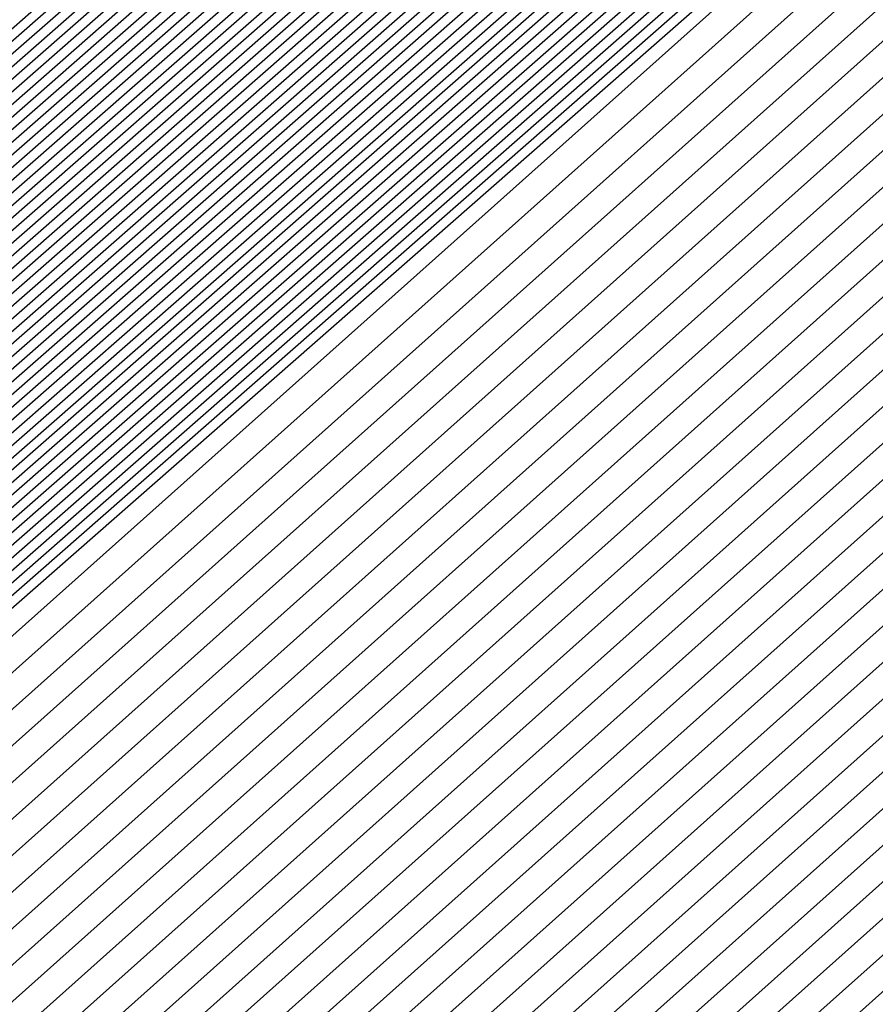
# Model space of a CAD drawing. Extents: x 3249832 to 3255657, y 13789405 to 13793316.
# Tile 923 of 1056: x 3253211.4568 to 3253211.5235, y 13791260.0978 to 13791260.1745. Entities that reach past the tile are written whole.
import ezdxf

# ---------------------------------------------------------------- set-up
doc = ezdxf.new("R2010")
doc.units = 0
doc.header["$LTSCALE"] = 100
doc.header["$MEASUREMENT"] = 0
for name, color, linetype in [('GRATIO_03231_CON', 1, 'CONTINUOUS'), ('GRATIO_0323_ICON', 1, 'CONTINUOUS'), ('TARGETS_EAST', 7, 'CONTINUOUS')]:
    doc.layers.add(name, color=color, linetype=linetype)

# ---------------------------------------------------------------- blocks, each defined once
blk = doc.blocks.new('Gratio_032316_contours')
at = {"layer": 'GRATIO_03231_CON', "color": 5, "linetype": 'Continuous', "flags": 128}
for points in [[(3253199.781252, 13791249.829674), (3253206.234894, 13791255.593998), (3253220.546874, 13791268.144986), (3253234.879353, 13791280.672858), (3253243.134722, 13791287.882805), (3253246.176249, 13791290.53992), (3253246.60743, 13791290.924272), (3253246.819896, 13791291.130813), (3253248.357836, 13791292.514019), (3253252.553575, 13791296.243251), (3253260.075926, 13791302.899239), (3253268.939629, 13791310.708195), (3253276.495915, 13791317.307705), (3253280.941369, 13791321.091226), (3253283.854026, 13791323.475719), (3253287.657279, 13791326.63402), (3253294.003467, 13791332.049579)], [(3253199.91476, 13791249.946072), (3253206.350054, 13791255.694006), (3253220.621347, 13791268.209309), (3253234.913089, 13791280.701555), (3253243.145014, 13791287.890979), (3253246.177984, 13791290.540445), (3253246.608144, 13791290.923477), (3253246.813191, 13791291.122709), (3253248.297036, 13791292.45723), (3253252.345146, 13791296.055241), (3253259.60281, 13791302.477028), (3253268.154633, 13791310.011214), (3253275.445038, 13791316.37851), (3253279.746579, 13791320.03974), (3253282.644295, 13791322.416197), (3253286.55135, 13791325.669287), (3253293.099541, 13791331.2627), (3253300.795214, 13791337.869235)], [(3253200.048268, 13791250.062469), (3253206.465215, 13791255.794014), (3253220.695821, 13791268.273632), (3253234.946824, 13791280.730252), (3253243.155306, 13791287.899153), (3253246.179718, 13791290.540971), (3253246.608857, 13791290.922681), (3253246.806485, 13791291.114604), (3253248.236237, 13791292.40044), (3253252.136716, 13791295.86723), (3253259.129695, 13791302.054816), (3253267.369634, 13791309.314234), (3253274.394161, 13791315.449316), (3253278.551789, 13791318.988255), (3253281.434565, 13791321.356674), (3253285.44542, 13791324.704555), (3253292.195614, 13791330.475819), (3253300.12972, 13791337.290156)], [(3253200.181776, 13791250.178867), (3253206.580374, 13791255.894021), (3253220.770295, 13791268.337951), (3253234.980558, 13791280.758949), (3253243.165597, 13791287.907327), (3253246.181453, 13791290.541496), (3253246.609571, 13791290.921885), (3253246.799779, 13791291.1065), (3253248.175437, 13791292.34365), (3253251.928286, 13791295.67922), (3253258.656581, 13791301.632605), (3253266.584637, 13791308.617253), (3253273.343284, 13791314.520121), (3253277.356999, 13791317.93677), (3253280.224834, 13791320.297152), (3253284.339491, 13791323.739822), (3253291.291688, 13791329.688939), (3253299.464229, 13791336.711079)], [(3253200.448792, 13791250.41166), (3253206.810695, 13791256.094039), (3253220.919242, 13791268.466597), (3253235.048029, 13791280.816343), (3253243.186181, 13791287.923676), (3253246.184922, 13791290.542546), (3253246.610997, 13791290.920293), (3253246.786368, 13791291.090291), (3253248.053838, 13791292.230072), (3253251.511426, 13791295.3032), (3253257.71035, 13791300.788183), (3253265.014642, 13791307.223292), (3253271.241531, 13791312.661733), (3253274.967419, 13791315.833799), (3253277.805373, 13791318.178108), (3253282.127631, 13791321.810358), (3253289.483835, 13791328.115179), (3253298.133244, 13791335.552923)], [(3253200.5823, 13791250.528057), (3253206.925856, 13791256.194046), (3253220.993715, 13791268.530917), (3253235.081764, 13791280.845039), (3253243.196473, 13791287.93185), (3253246.186656, 13791290.543072), (3253246.611711, 13791290.919497), (3253246.779662, 13791291.082187), (3253247.993039, 13791292.173282), (3253251.302996, 13791295.11519), (3253257.237236, 13791300.365972), (3253264.229644, 13791306.52631), (3253270.190655, 13791311.732538), (3253273.772629, 13791314.782314), (3253276.595643, 13791317.118585), (3253281.021702, 13791320.845625), (3253288.579908, 13791327.328299), (3253297.467752, 13791334.973846)], [(3253200.715808, 13791250.644455), (3253207.041015, 13791256.294056), (3253221.068189, 13791268.59524), (3253235.115498, 13791280.873737), (3253243.206765, 13791287.940024), (3253246.18839, 13791290.543597), (3253246.612424, 13791290.918701), (3253246.772956, 13791291.074083), (3253247.93224, 13791292.116492), (3253251.094567, 13791294.927179), (3253256.764121, 13791299.943761), (3253263.444647, 13791305.82933), (3253269.139778, 13791310.803344), (3253272.577839, 13791313.730828), (3253275.385912, 13791316.059063), (3253279.915773, 13791319.880893), (3253287.675982, 13791326.541418), (3253296.802261, 13791334.394769)], [(3253200.849316, 13791250.760851), (3253207.156176, 13791256.394064), (3253221.142663, 13791268.659563), (3253235.149234, 13791280.902434), (3253243.217057, 13791287.948199), (3253246.190125, 13791290.544122), (3253246.613138, 13791290.917905), (3253246.766251, 13791291.065979), (3253247.87144, 13791292.059703), (3253250.886137, 13791294.739169), (3253256.291006, 13791299.52155), (3253262.659648, 13791305.132348), (3253268.088901, 13791309.87415), (3253271.383048, 13791312.679343), (3253274.176182, 13791314.999541), (3253278.809843, 13791318.91616), (3253286.772056, 13791325.754539), (3253296.136767, 13791333.81569)], [(3253201.116332, 13791250.993646), (3253207.386497, 13791256.594079), (3253221.29161, 13791268.788205), (3253235.216703, 13791280.959827), (3253243.237641, 13791287.964547), (3253246.193594, 13791290.545173), (3253246.614564, 13791290.916313), (3253246.752839, 13791291.04977), (3253247.749841, 13791291.946124), (3253250.469277, 13791294.363148), (3253255.344776, 13791298.677128), (3253261.089654, 13791303.738387), (3253265.987148, 13791308.015761), (3253268.993468, 13791310.576372), (3253271.756721, 13791312.880496), (3253276.597984, 13791316.986696), (3253284.964203, 13791324.180778), (3253294.805784, 13791332.657536)], [(3253201.24984, 13791251.110043), (3253207.501656, 13791256.694088), (3253221.366084, 13791268.852528), (3253235.250439, 13791280.988525), (3253243.247933, 13791287.972721), (3253246.195328, 13791290.545698), (3253246.615278, 13791290.915517), (3253246.746134, 13791291.041666), (3253247.689042, 13791291.889334), (3253250.260847, 13791294.175138), (3253254.871662, 13791298.254917), (3253260.304656, 13791303.041406), (3253264.936271, 13791307.086566), (3253267.798678, 13791309.524887), (3253270.54699, 13791311.820974), (3253275.492055, 13791316.021963), (3253284.060277, 13791323.393899), (3253294.140291, 13791332.078457)], [(3253201.383348, 13791251.226439), (3253207.616817, 13791256.794096), (3253221.440557, 13791268.916851), (3253235.284174, 13791281.017221), (3253243.258224, 13791287.980896), (3253246.197062, 13791290.546223), (3253246.615991, 13791290.914721), (3253246.739428, 13791291.033562), (3253247.628242, 13791291.832545), (3253250.052417, 13791293.987128), (3253254.398546, 13791297.832706), (3253259.519659, 13791302.344425), (3253263.885395, 13791306.157372), (3253266.603888, 13791308.473402), (3253269.33726, 13791310.761452), (3253274.386125, 13791315.057231), (3253283.156349, 13791322.607018), (3253293.474799, 13791331.49938)], [(3253201.516856, 13791251.342836), (3253207.731977, 13791256.894104), (3253221.515031, 13791268.98117), (3253235.317908, 13791281.045918), (3253243.268516, 13791287.98907), (3253246.198797, 13791290.546749), (3253246.616705, 13791290.913925), (3253246.732722, 13791291.025457), (3253247.567443, 13791291.775755), (3253249.843988, 13791293.799118), (3253253.925432, 13791297.410495), (3253258.734661, 13791301.647445), (3253262.834518, 13791305.228178), (3253265.409098, 13791307.421916), (3253268.127529, 13791309.701929), (3253273.280196, 13791314.092498), (3253282.252423, 13791321.820138), (3253292.809306, 13791330.920303), (3253301.810882, 13791338.630682)], [(3253201.783872, 13791251.575631), (3253207.962297, 13791257.094121), (3253221.663978, 13791269.109817), (3253235.385379, 13791281.103312), (3253243.2891, 13791288.005418), (3253246.202266, 13791290.547799), (3253246.618132, 13791290.912333), (3253246.719311, 13791291.009249), (3253247.445844, 13791291.662176), (3253249.427128, 13791293.423097), (3253252.979202, 13791296.566073), (3253257.164667, 13791300.253483), (3253260.732765, 13791303.369789), (3253263.019518, 13791305.318945), (3253265.708069, 13791307.582885), (3253271.068337, 13791312.163033), (3253280.44457, 13791320.246378), (3253291.478323, 13791329.762148), (3253300.885471, 13791337.825133)], [(3253201.91738, 13791251.692027), (3253208.077456, 13791257.194129), (3253221.738452, 13791269.174136), (3253235.419113, 13791281.132009), (3253243.299392, 13791288.013593), (3253246.204, 13791290.548325), (3253246.618845, 13791290.911537), (3253246.712605, 13791291.001144), (3253247.385044, 13791291.605387), (3253249.218698, 13791293.235087), (3253252.506087, 13791296.143862), (3253256.379669, 13791299.556502), (3253259.681888, 13791302.440594), (3253261.824728, 13791304.26746), (3253264.498338, 13791306.523363), (3253269.962407, 13791311.198301), (3253279.540643, 13791319.459498), (3253290.812829, 13791329.183071), (3253300.422766, 13791337.422359)], [(3253202.050886, 13791251.808424), (3253208.192618, 13791257.294136), (3253221.812925, 13791269.238459), (3253235.452849, 13791281.160706), (3253243.309684, 13791288.021767), (3253246.205734, 13791290.54885), (3253246.619558, 13791290.910741), (3253246.705899, 13791290.99304), (3253247.324245, 13791291.548597), (3253249.010269, 13791293.047077), (3253252.032972, 13791295.72165), (3253255.594672, 13791298.859521), (3253258.631011, 13791301.5114), (3253260.629938, 13791303.215975), (3253263.288608, 13791305.46384), (3253268.856478, 13791310.233569), (3253278.636718, 13791318.672617), (3253290.147338, 13791328.603992), (3253299.96006, 13791337.019585)], [(3253222.189727, 13791268.956195), (3253208.471011, 13791257.206985), (3253202.184394, 13791251.924823), (3253202.184394, 13791251.924822), (3253208.307777, 13791257.394144), (3253221.887399, 13791269.302782)], [(3253222.336854, 13791269.086923), (3253208.700353, 13791257.408126), (3253202.451409, 13791252.157615), (3253202.45141, 13791252.157615), (3253208.538097, 13791257.594161), (3253222.036346, 13791269.431424)], [(3253222.410417, 13791269.152286), (3253208.815023, 13791257.508695), (3253202.584921, 13791252.274011), (3253202.584918, 13791252.274013), (3253208.653258, 13791257.694169), (3253222.11082, 13791269.495747)], [(3253222.483981, 13791269.217651), (3253208.92969, 13791257.609264), (3253202.718428, 13791252.390411), (3253202.718426, 13791252.39041), (3253208.768418, 13791257.794177), (3253222.185294, 13791269.560071)], [(3253222.557544, 13791269.283014), (3253209.044361, 13791257.709832), (3253202.851936, 13791252.506807), (3253202.851934, 13791252.506806), (3253208.883579, 13791257.894186), (3253222.259767, 13791269.62439)], [(3253222.704671, 13791269.413741), (3253209.273702, 13791257.91097), (3253203.118951, 13791252.739602), (3253203.11895, 13791252.739601), (3253209.113899, 13791258.094202), (3253222.408715, 13791269.753036)], [(3253222.778233, 13791269.479104), (3253209.388373, 13791258.011542), (3253203.252459, 13791252.855998), (3253203.252458, 13791252.855998), (3253209.229059, 13791258.194209), (3253222.483188, 13791269.817355)], [(3253222.851796, 13791269.544469), (3253209.503043, 13791258.112111), (3253203.385966, 13791252.972394), (3253203.385966, 13791252.972394), (3253209.34422, 13791258.294219), (3253222.557662, 13791269.881678)], [(3253222.92536, 13791269.609832), (3253209.617714, 13791258.21268), (3253203.519474, 13791253.08879), (3253203.519474, 13791253.088791), (3253209.459379, 13791258.394226), (3253222.632135, 13791269.946001)], [(3253294.555932, 13791331.784818), (3253282.651333, 13791321.302735), (3253268.603203, 13791309.014447), (3253256.633797, 13791298.600272), (3253249.913733, 13791292.816087), (3253247.407106, 13791290.719974), (3253247.026376, 13791290.445568), (3253246.628672, 13791290.097267), (3253243.849802, 13791287.662521), (3253236.270245, 13791281.099544), (3253223.072487, 13791269.740559), (3253209.847055, 13791258.413819), (3253203.786489, 13791253.321586), (3253203.78649, 13791253.321586), (3253209.689707, 13791258.594234), (3253222.78114, 13791270.074575), (3253235.891608, 13791281.53353), (3253243.79641, 13791288.432975), (3253249.048806, 13791292.998606), (3253256.146548, 13791299.147074), (3253268.135158, 13791309.529006), (3253282.251274, 13791321.730918), (3253294.279297, 13791332.073309)], [(3253294.303412, 13791331.566983), (3253282.46184, 13791321.140397), (3253268.488083, 13791308.917171), (3253256.582029, 13791298.558148), (3253249.897517, 13791292.804611), (3253247.40414, 13791290.719612), (3253247.02543, 13791290.446644), (3253246.629001, 13791290.099378), (3253243.858784, 13791287.672183), (3253236.302787, 13791281.129602), (3253223.14605, 13791269.805922), (3253209.961726, 13791258.514388), (3253203.919997, 13791253.437981), (3253203.919998, 13791253.437982), (3253209.804872, 13791258.694236), (3253222.855652, 13791270.138852), (3253235.925472, 13791281.562076), (3253243.805117, 13791288.439206), (3253249.036009, 13791292.985734), (3253256.097231, 13791299.102201), (3253268.022476, 13791309.42905), (3253282.06389, 13791321.566318), (3253294.028242, 13791331.853946)], [(3253294.050892, 13791331.349147), (3253282.272347, 13791320.978058), (3253268.372959, 13791308.819897), (3253256.53026, 13791298.516025), (3253249.8813, 13791292.793135), (3253247.401173, 13791290.719249), (3253247.024485, 13791290.447721), (3253246.629331, 13791290.101489), (3253243.867765, 13791287.681844), (3253236.335328, 13791281.15966), (3253223.219613, 13791269.871285), (3253210.076396, 13791258.614957), (3253204.053508, 13791253.554381), (3253204.053506, 13791253.554379), (3253209.920037, 13791258.79424), (3253222.930167, 13791270.20313), (3253235.959336, 13791281.590624), (3253243.813823, 13791288.445438), (3253249.023211, 13791292.972861), (3253256.047914, 13791299.057326), (3253267.909792, 13791309.329092), (3253281.876511, 13791321.401718), (3253293.777187, 13791331.634584)], [(3253293.798373, 13791331.131311), (3253282.082854, 13791320.815718), (3253268.257836, 13791308.722622), (3253256.478491, 13791298.473901), (3253249.865083, 13791292.781659), (3253247.398206, 13791290.718887), (3253247.023539, 13791290.448797), (3253246.629661, 13791290.1036), (3253243.876746, 13791287.691505), (3253236.367871, 13791281.189718), (3253223.293177, 13791269.93665), (3253210.191067, 13791258.715525), (3253204.187016, 13791253.670777), (3253204.187014, 13791253.670777), (3253210.035202, 13791258.894242), (3253223.004679, 13791270.267407), (3253235.993201, 13791281.619171), (3253243.82253, 13791288.45167), (3253249.010414, 13791292.959989), (3253255.998597, 13791299.012453), (3253267.79711, 13791309.229136), (3253281.689131, 13791321.237116), (3253293.526131, 13791331.41522)], [(3253281.703867, 13791320.491041), (3253268.027588, 13791308.528072), (3253256.374954, 13791298.389654), (3253249.83265, 13791292.758707), (3253247.392273, 13791290.718163), (3253247.021649, 13791290.45095), (3253246.63032, 13791290.107823), (3253243.894709, 13791287.710827), (3253236.432955, 13791281.249833), (3253223.440304, 13791270.067378), (3253210.420408, 13791258.916665), (3253204.454031, 13791253.903573), (3253204.45403, 13791253.90357), (3253210.265496, 13791259.094286), (3253223.15342, 13791270.396274), (3253236.059978, 13791281.677323), (3253243.494674, 13791288.169109), (3253246.236293, 13791290.558915), (3253246.630942, 13791290.897916), (3253246.976878, 13791291.192818), (3253249.380962, 13791293.27243), (3253255.902209, 13791298.921086), (3253267.57241, 13791309.028745), (3253281.314456, 13791320.907856)], [(3253281.514374, 13791320.328701), (3253267.912464, 13791308.430798), (3253256.323186, 13791298.34753), (3253249.816433, 13791292.747232), (3253247.389307, 13791290.7178), (3253247.020703, 13791290.452026), (3253246.63065, 13791290.109934), (3253243.90369, 13791287.720489), (3253236.465497, 13791281.279891), (3253223.513867, 13791270.132741), (3253210.535079, 13791259.017233), (3253204.587539, 13791254.019969), (3253204.587538, 13791254.019968), (3253210.380657, 13791259.194295), (3253223.22789, 13791270.460601), (3253236.093697, 13791281.706031), (3253243.504926, 13791288.177315), (3253246.237927, 13791290.559532), (3253246.631434, 13791290.897348), (3253246.975681, 13791291.190435), (3253249.366914, 13791293.25849), (3253255.852885, 13791298.876217), (3253267.459724, 13791308.928789), (3253281.127076, 13791320.743256)], [(3253281.324881, 13791320.166363), (3253267.797344, 13791308.333522), (3253256.271417, 13791298.305406), (3253249.800217, 13791292.735756), (3253247.38634, 13791290.717438), (3253247.019758, 13791290.453103), (3253246.630979, 13791290.112045), (3253243.912671, 13791287.73015), (3253236.498039, 13791281.309949), (3253223.587429, 13791270.198103), (3253210.64975, 13791259.117804), (3253204.721046, 13791254.136365), (3253204.721046, 13791254.136365), (3253210.495817, 13791259.294303), (3253223.302356, 13791270.524924), (3253236.127417, 13791281.734739), (3253243.515178, 13791288.185521), (3253246.239562, 13791290.56015), (3253246.631926, 13791290.896781), (3253246.974483, 13791291.188052), (3253249.352866, 13791293.24455), (3253255.803561, 13791298.831348), (3253267.347038, 13791308.828835), (3253280.939697, 13791320.578654)], [(3253281.135387, 13791320.004024), (3253267.68222, 13791308.236247), (3253256.219649, 13791298.263283), (3253249.784, 13791292.72428), (3253247.383374, 13791290.717076), (3253247.018812, 13791290.454179), (3253246.631309, 13791290.114156), (3253243.921652, 13791287.739811), (3253236.530581, 13791281.340006), (3253223.660992, 13791270.263468), (3253210.76442, 13791259.218373), (3253204.854554, 13791254.25276), (3253204.854554, 13791254.252763), (3253210.610976, 13791259.394313), (3253223.376826, 13791270.589251), (3253236.161137, 13791281.763447), (3253243.52543, 13791288.193726), (3253246.241196, 13791290.560768), (3253246.632418, 13791290.896213), (3253246.973286, 13791291.185668), (3253249.338818, 13791293.230609), (3253255.754237, 13791298.786479), (3253267.234354, 13791308.728879), (3253280.752313, 13791320.414054)], [(3253267.451973, 13791308.041697), (3253256.116111, 13791298.179035), (3253249.751567, 13791292.701328), (3253247.377441, 13791290.716351), (3253247.016922, 13791290.456332), (3253246.631968, 13791290.118378), (3253243.939615, 13791287.759133), (3253236.595665, 13791281.400121), (3253223.808119, 13791270.394196), (3253210.993761, 13791259.419512), (3253205.121569, 13791254.485556), (3253205.12157, 13791254.485556), (3253210.841294, 13791259.59433), (3253223.525766, 13791270.717901), (3253236.228576, 13791281.820863), (3253243.545933, 13791288.210138), (3253246.244464, 13791290.562004), (3253246.633402, 13791290.895078), (3253246.970892, 13791291.180901), (3253249.310721, 13791293.202729), (3253255.655588, 13791298.696741), (3253267.008982, 13791308.528971)], [(3253267.336849, 13791307.944423), (3253256.064342, 13791298.136912), (3253249.73535, 13791292.689852), (3253247.374474, 13791290.715989), (3253247.015976, 13791290.457408), (3253246.632298, 13791290.120489), (3253243.948596, 13791287.768794), (3253236.628207, 13791281.430179), (3253223.881683, 13791270.459559), (3253211.108432, 13791259.520081), (3253205.255077, 13791254.601952), (3253205.255078, 13791254.601953), (3253210.956454, 13791259.694338), (3253223.600232, 13791270.782228), (3253236.262295, 13791281.84957), (3253243.556185, 13791288.218343), (3253246.246098, 13791290.562622), (3253246.633894, 13791290.89451), (3253246.969694, 13791291.178518), (3253249.296673, 13791293.188789), (3253255.606265, 13791298.651872), (3253266.896298, 13791308.429015)], [(3253267.221725, 13791307.847149), (3253256.012575, 13791298.094788), (3253249.719134, 13791292.678376), (3253247.371507, 13791290.715627), (3253247.015031, 13791290.458484), (3253246.632628, 13791290.1226), (3253243.957577, 13791287.778456), (3253236.66075, 13791281.460237), (3253223.955246, 13791270.524922), (3253211.223103, 13791259.62065), (3253205.388584, 13791254.718352), (3253205.388586, 13791254.718351), (3253211.071615, 13791259.794345), (3253223.674701, 13791270.846551), (3253236.296016, 13791281.878279), (3253243.566437, 13791288.226549), (3253246.247732, 13791290.56324), (3253246.634385, 13791290.893942), (3253246.968497, 13791291.176134), (3253249.282624, 13791293.174848), (3253255.55694, 13791298.607003), (3253266.783612, 13791308.329061)], [(3253267.106605, 13791307.749872), (3253255.960806, 13791298.052664), (3253249.702917, 13791292.6669), (3253247.368541, 13791290.715265), (3253247.014086, 13791290.459561), (3253246.632957, 13791290.124712), (3253243.966559, 13791287.788117), (3253236.693292, 13791281.490295), (3253224.02881, 13791270.590287), (3253211.337773, 13791259.72122), (3253205.522092, 13791254.834748), (3253205.522094, 13791254.834746), (3253211.186774, 13791259.894355), (3253223.749171, 13791270.910878), (3253236.329735, 13791281.906987), (3253243.576689, 13791288.234755), (3253246.249366, 13791290.563858), (3253246.634877, 13791290.893375), (3253246.9673, 13791291.173751), (3253249.268576, 13791293.160908), (3253255.507616, 13791298.562134), (3253266.670926, 13791308.229105)], [(3253266.876357, 13791307.555324), (3253255.857268, 13791297.968417), (3253249.670483, 13791292.643948), (3253247.362608, 13791290.71454), (3253247.012195, 13791290.461714), (3253246.633616, 13791290.128934), (3253243.984521, 13791287.807439), (3253236.758376, 13791281.55041), (3253224.175936, 13791270.721014), (3253211.567115, 13791259.922358), (3253205.789111, 13791255.067539), (3253205.78911, 13791255.067541), (3253211.417093, 13791260.094372), (3253223.898111, 13791271.039528), (3253236.397174, 13791281.964402), (3253243.597192, 13791288.251166), (3253246.252634, 13791290.565094), (3253246.635861, 13791290.892239), (3253246.964905, 13791291.168984), (3253249.240479, 13791293.133027), (3253255.408968, 13791298.472396), (3253266.445556, 13791308.029197)], [(3253266.761233, 13791307.458048), (3253255.8055, 13791297.926293), (3253249.654267, 13791292.632473), (3253247.359641, 13791290.714178), (3253247.011249, 13791290.46279), (3253246.633946, 13791290.131045), (3253243.993502, 13791287.8171), (3253236.790918, 13791281.580467), (3253224.2495, 13791270.786377), (3253211.681785, 13791260.022928), (3253205.922618, 13791255.183939), (3253205.922618, 13791255.183939), (3253211.532252, 13791260.19438), (3253223.972577, 13791271.103855), (3253236.430893, 13791281.993111), (3253243.607444, 13791288.259371), (3253246.254268, 13791290.565712), (3253246.636353, 13791290.891671), (3253246.963708, 13791291.166601), (3253249.226431, 13791293.119087), (3253255.359643, 13791298.427527), (3253266.33287, 13791307.929241)], [(3253266.64611, 13791307.360774), (3253255.753731, 13791297.884169), (3253249.63805, 13791292.620997), (3253247.356675, 13791290.713816), (3253247.010304, 13791290.463866), (3253246.634276, 13791290.133156), (3253244.002484, 13791287.826761), (3253236.82346, 13791281.610525), (3253224.323063, 13791270.85174), (3253211.796456, 13791260.123497), (3253206.056126, 13791255.300335), (3253206.056126, 13791255.300335), (3253211.647411, 13791260.294389), (3253224.047047, 13791271.168178), (3253236.464614, 13791282.021819), (3253243.617696, 13791288.267577), (3253246.255902, 13791290.566329), (3253246.636845, 13791290.891104), (3253246.962511, 13791291.164217), (3253249.212383, 13791293.105147), (3253255.310319, 13791298.382658), (3253266.220186, 13791307.829287)], [(3253266.530986, 13791307.263499), (3253255.701962, 13791297.842046), (3253249.621834, 13791292.609521), (3253247.353708, 13791290.713453), (3253247.009359, 13791290.464943), (3253246.634605, 13791290.135267), (3253244.011465, 13791287.836423), (3253236.856002, 13791281.640583), (3253224.396627, 13791270.917105), (3253211.911126, 13791260.224066), (3253206.189634, 13791255.416731), (3253206.189634, 13791255.416732), (3253211.762573, 13791260.394397), (3253224.121517, 13791271.232505), (3253236.498333, 13791282.050527), (3253243.627948, 13791288.275783), (3253246.257536, 13791290.566947), (3253246.637337, 13791290.890536), (3253246.961314, 13791291.161834), (3253249.198335, 13791293.091206), (3253255.260994, 13791298.337789), (3253266.1075, 13791307.729333)], [(3253266.300742, 13791307.068949), (3253255.598426, 13791297.757798), (3253249.5894, 13791292.586569), (3253247.347775, 13791290.712729), (3253247.007468, 13791290.467095), (3253246.635265, 13791290.139489), (3253244.029427, 13791287.855745), (3253236.921086, 13791281.700698), (3253224.543752, 13791271.047831), (3253212.140468, 13791260.425205), (3253206.456649, 13791255.649527), (3253206.45665, 13791255.649527), (3253211.992891, 13791260.594414), (3253224.270456, 13791271.361155), (3253236.565772, 13791282.107943), (3253243.648451, 13791288.292194), (3253246.260804, 13791290.568183), (3253246.638321, 13791290.889401), (3253246.958919, 13791291.157067), (3253249.170238, 13791293.063326), (3253255.162346, 13791298.248051), (3253265.88213, 13791307.529423)], [(3253266.185618, 13791306.971675), (3253255.546657, 13791297.715675), (3253249.573183, 13791292.575093), (3253247.344808, 13791290.712367), (3253247.006522, 13791290.468172), (3253246.635594, 13791290.141601), (3253244.038409, 13791287.865406), (3253236.953628, 13791281.730756), (3253224.617315, 13791271.113195), (3253212.255138, 13791260.525774), (3253206.590156, 13791255.765923), (3253206.590158, 13791255.765923), (3253212.10805, 13791260.694424), (3253224.344922, 13791271.425478), (3253236.599492, 13791282.136651), (3253243.658703, 13791288.3004), (3253246.262438, 13791290.568801), (3253246.638812, 13791290.888833), (3253246.957722, 13791291.154684), (3253249.15619, 13791293.049385), (3253255.113022, 13791298.203182), (3253265.769445, 13791307.429467)], [(3253266.070494, 13791306.874399), (3253255.494888, 13791297.673551), (3253249.556967, 13791292.563617), (3253247.341842, 13791290.712004), (3253247.005577, 13791290.469248), (3253246.635924, 13791290.143712), (3253244.04739, 13791287.875067), (3253236.98617, 13791281.760814), (3253224.690879, 13791271.178558), (3253212.369809, 13791260.626345), (3253206.723664, 13791255.882318), (3253206.723666, 13791255.88232), (3253212.22321, 13791260.794431), (3253224.419392, 13791271.489805), (3253236.633212, 13791282.165358), (3253243.668955, 13791288.308605), (3253246.264072, 13791290.569419), (3253246.639304, 13791290.888265), (3253246.956524, 13791291.1523), (3253249.142141, 13791293.035445), (3253255.063697, 13791298.158313), (3253265.656759, 13791307.329513)], [(3253265.955372, 13791306.777124), (3253255.44312, 13791297.631427), (3253249.54075, 13791292.552141), (3253247.338875, 13791290.711642), (3253247.004632, 13791290.470325), (3253246.636254, 13791290.145823), (3253244.056371, 13791287.884728), (3253237.018712, 13791281.790872), (3253224.764442, 13791271.243923), (3253212.48448, 13791260.726913), (3253206.857172, 13791255.998718), (3253206.857174, 13791255.998718), (3253212.338369, 13791260.894441), (3253224.493862, 13791271.554128), (3253236.666931, 13791282.194066), (3253243.679207, 13791288.316811), (3253246.265706, 13791290.570037), (3253246.639796, 13791290.887697), (3253246.955327, 13791291.149917), (3253249.128093, 13791293.021505), (3253255.014373, 13791298.113444), (3253265.544075, 13791307.229559)], [(3253265.725125, 13791306.582574), (3253255.339583, 13791297.54718), (3253249.508317, 13791292.52919), (3253247.332942, 13791290.710918), (3253247.002741, 13791290.472477), (3253246.636913, 13791290.150045), (3253244.074334, 13791287.904051), (3253237.083796, 13791281.850986), (3253224.911569, 13791271.374649), (3253212.713817, 13791260.928053), (3253207.124191, 13791256.23151), (3253207.12419, 13791256.231511), (3253212.568689, 13791261.094458), (3253224.642801, 13791271.682782), (3253236.73437, 13791282.251483), (3253243.69971, 13791288.333222), (3253246.268975, 13791290.571273), (3253246.64078, 13791290.886562), (3253246.952933, 13791291.14515), (3253249.099997, 13791292.993624), (3253254.915725, 13791298.023706), (3253265.318703, 13791307.029649)], [(3253265.610003, 13791306.4853), (3253255.287814, 13791297.505056), (3253249.4921, 13791292.517714), (3253247.329976, 13791290.710555), (3253247.001795, 13791290.473554), (3253246.637243, 13791290.152156), (3253244.083315, 13791287.913712), (3253237.116338, 13791281.881044), (3253224.985132, 13791271.440014), (3253212.828488, 13791261.028621), (3253207.257698, 13791256.34791), (3253207.257698, 13791256.347908), (3253212.683849, 13791261.194466), (3253224.717267, 13791271.747105), (3253236.76809, 13791282.28019), (3253243.709962, 13791288.341428), (3253246.270609, 13791290.571891), (3253246.641272, 13791290.885994), (3253246.951735, 13791291.142767), (3253249.085948, 13791292.979684), (3253254.8664, 13791297.978837), (3253265.206019, 13791306.929695)], [(3253265.494879, 13791306.388026), (3253255.236046, 13791297.462932), (3253249.475884, 13791292.506238), (3253247.327009, 13791290.710193), (3253247.00085, 13791290.47463), (3253246.637572, 13791290.154267), (3253244.092296, 13791287.923373), (3253237.14888, 13791281.911102), (3253225.058696, 13791271.505377), (3253212.943158, 13791261.12919), (3253207.391206, 13791256.464306), (3253207.391205, 13791256.464306), (3253212.799008, 13791261.294475), (3253224.791737, 13791271.811432), (3253236.80181, 13791282.308898), (3253243.720214, 13791288.349633), (3253246.272243, 13791290.572509), (3253246.641764, 13791290.885427), (3253246.950538, 13791291.140383), (3253249.0719, 13791292.965744), (3253254.817076, 13791297.933968), (3253265.093333, 13791306.829739)], [(3253265.379755, 13791306.290749), (3253255.184277, 13791297.420809), (3253249.459667, 13791292.494762), (3253247.324043, 13791290.709831), (3253246.999905, 13791290.475706), (3253246.637902, 13791290.156378), (3253244.101277, 13791287.933034), (3253237.181422, 13791281.94116), (3253225.132259, 13791271.570741), (3253213.057829, 13791261.229761), (3253207.524713, 13791256.580702), (3253207.524713, 13791256.580701), (3253212.914167, 13791261.394483), (3253224.866207, 13791271.875755), (3253236.83553, 13791282.337607), (3253243.730466, 13791288.357839), (3253246.273877, 13791290.573126), (3253246.642256, 13791290.884859), (3253246.949341, 13791291.138), (3253249.057852, 13791292.951803), (3253254.767752, 13791297.889098), (3253264.980647, 13791306.729784)], [(3253265.149509, 13791306.096201), (3253255.08074, 13791297.336561), (3253249.427234, 13791292.47181), (3253247.31811, 13791290.709106), (3253246.998014, 13791290.477859), (3253246.638561, 13791290.160601), (3253244.11924, 13791287.952356), (3253237.246506, 13791282.001275), (3253225.279384, 13791271.701467), (3253213.28717, 13791261.430898), (3253207.791729, 13791256.813497), (3253207.791729, 13791256.813496), (3253213.144488, 13791261.5945), (3253225.015147, 13791272.004405), (3253236.902969, 13791282.395022), (3253243.750969, 13791288.37425), (3253246.277145, 13791290.574362), (3253246.643239, 13791290.883724), (3253246.946946, 13791291.133233), (3253249.029755, 13791292.923923), (3253254.669103, 13791297.799361), (3253264.755277, 13791306.529875)], [(3253265.034385, 13791305.998925), (3253255.028971, 13791297.294438), (3253249.411017, 13791292.460334), (3253247.315143, 13791290.708744), (3253246.997068, 13791290.478935), (3253246.638891, 13791290.162712), (3253244.128221, 13791287.962018), (3253237.279049, 13791282.031333), (3253225.352948, 13791271.766832), (3253213.401841, 13791261.531469), (3253207.925236, 13791256.929893), (3253207.925237, 13791256.929894), (3253213.259647, 13791261.694508), (3253225.089613, 13791272.068732), (3253236.936688, 13791282.42373), (3253243.761221, 13791288.382456), (3253246.278779, 13791290.57498), (3253246.643731, 13791290.883156), (3253246.945749, 13791291.130849), (3253249.015707, 13791292.909983), (3253254.619779, 13791297.754491), (3253264.642591, 13791306.42992)], [(3253264.919264, 13791305.901651), (3253254.977202, 13791297.252314), (3253249.3948, 13791292.448858), (3253247.312176, 13791290.708382), (3253246.996123, 13791290.480012), (3253246.639221, 13791290.164823), (3253244.137203, 13791287.971679), (3253237.311591, 13791282.06139), (3253225.426511, 13791271.832195), (3253213.516511, 13791261.632038), (3253208.058744, 13791257.046289), (3253208.058745, 13791257.04629), (3253213.374806, 13791261.794518), (3253225.164083, 13791272.133057), (3253236.970408, 13791282.452439), (3253243.771473, 13791288.390661), (3253246.280413, 13791290.575598), (3253246.644223, 13791290.882588), (3253246.944552, 13791291.128466), (3253249.001658, 13791292.896042), (3253254.570455, 13791297.709622), (3253264.529907, 13791306.329965)], [(3253264.80414, 13791305.804376), (3253254.925434, 13791297.21019), (3253249.378584, 13791292.437382), (3253247.30921, 13791290.70802), (3253246.995178, 13791290.481088), (3253246.63955, 13791290.166934), (3253244.146184, 13791287.98134), (3253237.344133, 13791282.091448), (3253225.500075, 13791271.89756), (3253213.631182, 13791261.732606), (3253208.192251, 13791257.162689), (3253208.192253, 13791257.162687), (3253213.489966, 13791261.894525), (3253225.238552, 13791272.197382), (3253237.004128, 13791282.481146), (3253243.781725, 13791288.398867), (3253246.282047, 13791290.576216), (3253246.644715, 13791290.88202), (3253246.943355, 13791291.126083), (3253248.98761, 13791292.882102), (3253254.521131, 13791297.664754), (3253264.417221, 13791306.230011)], [(3253264.573894, 13791305.609826), (3253254.821897, 13791297.125943), (3253249.34615, 13791292.414431), (3253247.303277, 13791290.707295), (3253246.993287, 13791290.483241), (3253246.640209, 13791290.171156), (3253244.164146, 13791288.000663), (3253237.409217, 13791282.151563), (3253225.647202, 13791272.028285), (3253213.860523, 13791261.933746), (3253208.459267, 13791257.395481), (3253208.459267, 13791257.395482), (3253213.720284, 13791262.094543), (3253225.387492, 13791272.326032), (3253237.071567, 13791282.538562), (3253243.802228, 13791288.415278), (3253246.285315, 13791290.577452), (3253246.645699, 13791290.880885), (3253246.94096, 13791291.121316), (3253248.959514, 13791292.854222), (3253254.422482, 13791297.575015), (3253264.191851, 13791306.030101)], [(3253264.45877, 13791305.512552), (3253254.770128, 13791297.083819), (3253249.329934, 13791292.402955), (3253247.30031, 13791290.706933), (3253246.992341, 13791290.484317), (3253246.640539, 13791290.173268), (3253244.173127, 13791288.010324), (3253237.441759, 13791282.181621), (3253225.720765, 13791272.09365), (3253213.975194, 13791262.034314), (3253208.592778, 13791257.51188), (3253208.592775, 13791257.511878), (3253213.835445, 13791262.194552), (3253225.461958, 13791272.390357), (3253237.105286, 13791282.56727), (3253243.81248, 13791288.423484), (3253246.286949, 13791290.57807), (3253246.646191, 13791290.880317), (3253246.939763, 13791291.118932), (3253248.945465, 13791292.840281), (3253254.373158, 13791297.530146), (3253264.079166, 13791305.930146)], [(3253264.343648, 13791305.415276), (3253254.71836, 13791297.041695), (3253249.313717, 13791292.391479), (3253247.297344, 13791290.706571), (3253246.991396, 13791290.485394), (3253246.640869, 13791290.175379), (3253244.182109, 13791288.019985), (3253237.474301, 13791282.211679), (3253225.794328, 13791272.159013), (3253214.089865, 13791262.134885), (3253208.726286, 13791257.628276), (3253208.726283, 13791257.628275), (3253213.950605, 13791262.29456), (3253225.536428, 13791272.454682), (3253237.139007, 13791282.595978), (3253243.822732, 13791288.43169), (3253246.288583, 13791290.578688), (3253246.646683, 13791290.87975), (3253246.938566, 13791291.116549), (3253248.931417, 13791292.826341), (3253254.323834, 13791297.485277), (3253263.96648, 13791305.830192)], [(3253264.228524, 13791305.318001), (3253254.666591, 13791296.999572), (3253249.2975, 13791292.380003), (3253247.294377, 13791290.706208), (3253246.990451, 13791290.48647), (3253246.641198, 13791290.17749), (3253244.19109, 13791288.029646), (3253237.506843, 13791282.241737), (3253225.867892, 13791272.224376), (3253214.204535, 13791262.235454), (3253208.859793, 13791257.744672), (3253208.859791, 13791257.744673), (3253214.065764, 13791262.394569), (3253225.610898, 13791272.519009), (3253237.172726, 13791282.624686), (3253243.832984, 13791288.439895), (3253246.290217, 13791290.579306), (3253246.647175, 13791290.879182), (3253246.937368, 13791291.114165), (3253248.917369, 13791292.812401), (3253254.27451, 13791297.440408), (3253263.853796, 13791305.730237)], [(3253263.998279, 13791305.123451), (3253254.563054, 13791296.915324), (3253249.265067, 13791292.357051), (3253247.288444, 13791290.705484), (3253246.98856, 13791290.488623), (3253246.641858, 13791290.181712), (3253244.209052, 13791288.048968), (3253237.571927, 13791282.301851), (3253226.015019, 13791272.355104), (3253214.433876, 13791262.436593), (3253209.126809, 13791257.977468), (3253209.126807, 13791257.977466), (3253214.296083, 13791262.594587), (3253225.759837, 13791272.647659), (3253237.240165, 13791282.682102), (3253243.853487, 13791288.456307), (3253246.293485, 13791290.580541), (3253246.648158, 13791290.878047), (3253246.934974, 13791291.109399), (3253248.889272, 13791292.78452), (3253254.175861, 13791297.35067), (3253263.628424, 13791305.530326)], [(3253263.883155, 13791305.026177), (3253254.511285, 13791296.873201), (3253249.24885, 13791292.345575), (3253247.285477, 13791290.705122), (3253246.987614, 13791290.489699), (3253246.642187, 13791290.183823), (3253244.218034, 13791288.05863), (3253237.60447, 13791282.331909), (3253226.08858, 13791272.420468), (3253214.548547, 13791262.537162), (3253209.260316, 13791258.093864), (3253209.260315, 13791258.093863), (3253214.411242, 13791262.694594), (3253225.834303, 13791272.711984), (3253237.273884, 13791282.71081), (3253243.863739, 13791288.464512), (3253246.295119, 13791290.581159), (3253246.64865, 13791290.877479), (3253246.933777, 13791291.107015), (3253248.875224, 13791292.77058), (3253254.126537, 13791297.305801), (3253263.51574, 13791305.430372)], [(3253263.768031, 13791304.928903), (3253254.459517, 13791296.831077), (3253249.232634, 13791292.334099), (3253247.282511, 13791290.704759), (3253246.986669, 13791290.490776), (3253246.642517, 13791290.185934), (3253244.227015, 13791288.068291), (3253237.637011, 13791282.361967), (3253226.162144, 13791272.485831), (3253214.663218, 13791262.637731), (3253209.393824, 13791258.21026), (3253209.393823, 13791258.210261), (3253214.526403, 13791262.794604), (3253225.908773, 13791272.776309), (3253237.307605, 13791282.739518), (3253243.873991, 13791288.472718), (3253246.296754, 13791290.581777), (3253246.649142, 13791290.876911), (3253246.932579, 13791291.104632), (3253248.861175, 13791292.756639), (3253254.077212, 13791297.260932), (3253263.403054, 13791305.330417)], [(3253263.652909, 13791304.831626), (3253254.407748, 13791296.788953), (3253249.216417, 13791292.322623), (3253247.279544, 13791290.704397), (3253246.985724, 13791290.491852), (3253246.642847, 13791290.188045), (3253244.235996, 13791288.077952), (3253237.669553, 13791282.392025), (3253226.235707, 13791272.551194), (3253214.777888, 13791262.738301), (3253209.527331, 13791258.326659), (3253209.527331, 13791258.326658), (3253214.641562, 13791262.894612), (3253225.983243, 13791272.840634), (3253237.341324, 13791282.768226), (3253243.884243, 13791288.480923), (3253246.298388, 13791290.582395), (3253246.649634, 13791290.876343), (3253246.931382, 13791291.102248), (3253248.847127, 13791292.742699), (3253254.027888, 13791297.216063), (3253263.290368, 13791305.230462)], [(3253226.382834, 13791272.681922), (3253215.00723, 13791262.939439), (3253209.794347, 13791258.559451), (3253209.794347, 13791258.559452), (3253214.871881, 13791263.094629), (3253226.132183, 13791272.969284)], [(3253226.456398, 13791272.747287), (3253215.1219, 13791263.040009), (3253209.927854, 13791258.675849), (3253209.927855, 13791258.675849), (3253214.98704, 13791263.194638), (3253226.206649, 13791273.03361)], [(3253226.529961, 13791272.81265), (3253215.236571, 13791263.140578), (3253210.061362, 13791258.792247), (3253210.061363, 13791258.792246), (3253215.102201, 13791263.294646), (3253226.281118, 13791273.097935)]]:
    blk.add_lwpolyline(points, dxfattribs=at)
at = {"layer": 'GRATIO_0323_ICON', "color": 7, "linetype": 'Continuous', "flags": 128}
for points in [[(3253199.647745, 13791249.713279), (3253206.119735, 13791255.493989), (3253220.4724, 13791268.080666), (3253234.845619, 13791280.644161), (3253243.12443, 13791287.87463), (3253246.174515, 13791290.539395), (3253246.606717, 13791290.925068), (3253246.826602, 13791291.138917), (3253248.418635, 13791292.570809), (3253252.762005, 13791296.431261), (3253260.54904, 13791303.321449), (3253269.724626, 13791311.405175), (3253277.546791, 13791318.236899), (3253282.136159, 13791322.142711), (3253285.063756, 13791324.535241), (3253288.763208, 13791327.598752), (3253294.907393, 13791332.836459)], [(3253200.315284, 13791250.295262), (3253206.695535, 13791255.994031), (3253220.844768, 13791268.402274), (3253235.014293, 13791280.787646), (3253243.175889, 13791287.915502), (3253246.183187, 13791290.542021), (3253246.610284, 13791290.921089), (3253246.793074, 13791291.098396), (3253248.114638, 13791292.286861), (3253251.719856, 13791295.49121), (3253258.183466, 13791301.210395), (3253265.799639, 13791307.920272), (3253272.292408, 13791313.590927), (3253276.162209, 13791316.885284), (3253279.015104, 13791319.23763), (3253283.233561, 13791322.77509), (3253290.387762, 13791328.902059), (3253298.798737, 13791336.132002)], [(3253200.982824, 13791250.877248), (3253207.271336, 13791256.494071), (3253221.217136, 13791268.723886), (3253235.182969, 13791280.93113), (3253243.227349, 13791287.956373), (3253246.191859, 13791290.544648), (3253246.613851, 13791290.917109), (3253246.759545, 13791291.057874), (3253247.810641, 13791292.002913), (3253250.677707, 13791294.551159), (3253255.817891, 13791299.099339), (3253261.874652, 13791304.435368), (3253267.038025, 13791308.944955), (3253270.188258, 13791311.627858), (3253272.966451, 13791313.940019), (3253277.703914, 13791317.951428), (3253285.868129, 13791324.967658), (3253295.471276, 13791333.236613)], [(3253201.650364, 13791251.459234), (3253207.847138, 13791256.994112), (3253221.589505, 13791269.045494), (3253235.351644, 13791281.074615), (3253243.278808, 13791287.997244), (3253246.200531, 13791290.547274), (3253246.617418, 13791290.913129), (3253246.726017, 13791291.017353), (3253247.506643, 13791291.718966), (3253249.635558, 13791293.611107), (3253253.452317, 13791296.988284), (3253257.949664, 13791300.950463), (3253261.783641, 13791304.298983), (3253264.214308, 13791306.370431), (3253266.917799, 13791308.642407), (3253272.174266, 13791313.127766), (3253281.348498, 13791321.033258), (3253292.143814, 13791330.341225), (3253301.348177, 13791338.227907)], [(3253222.263291, 13791269.021558), (3253208.585682, 13791257.307554), (3253202.317902, 13791252.041219), (3253202.317902, 13791252.041219), (3253208.422938, 13791257.494154), (3253221.961873, 13791269.367105)], [(3253222.631108, 13791269.348376), (3253209.159031, 13791257.810401), (3253202.985444, 13791252.623202), (3253202.985442, 13791252.623203), (3253208.998738, 13791257.994194), (3253222.334241, 13791269.688713)], [(3253294.808451, 13791332.002654), (3253282.840827, 13791321.465075), (3253268.718327, 13791309.111721), (3253256.685565, 13791298.642396), (3253249.92995, 13791292.827563), (3253247.410073, 13791290.720336), (3253247.027321, 13791290.444492), (3253246.628342, 13791290.095156), (3253243.840821, 13791287.65286), (3253236.237703, 13791281.069487), (3253222.998923, 13791269.675195), (3253209.732385, 13791258.313249), (3253203.652982, 13791253.20519), (3253203.652982, 13791253.205189), (3253209.574542, 13791258.494232), (3253222.706628, 13791270.010298), (3253235.857744, 13791281.504982), (3253243.787703, 13791288.426743), (3253249.061604, 13791293.011479), (3253256.195865, 13791299.191949), (3253268.247842, 13791309.628962), (3253282.438653, 13791321.895519), (3253294.530352, 13791332.292673)], [(3253281.89336, 13791320.65338), (3253268.142712, 13791308.625346), (3253256.426723, 13791298.431777), (3253249.848867, 13791292.770183), (3253247.39524, 13791290.718525), (3253247.022594, 13791290.449873), (3253246.62999, 13791290.105711), (3253243.885727, 13791287.701166), (3253236.400413, 13791281.219776), (3253223.36674, 13791270.002013), (3253210.305738, 13791258.816096), (3253204.320523, 13791253.787173), (3253204.320522, 13791253.787174), (3253210.150337, 13791258.994278), (3253223.078951, 13791270.331951), (3253236.026258, 13791281.648614), (3253243.484422, 13791288.160904), (3253246.234659, 13791290.558297), (3253246.63045, 13791290.898484), (3253246.978075, 13791291.195202), (3253249.395011, 13791293.286371), (3253255.951534, 13791298.965955), (3253267.685094, 13791309.128699), (3253281.501835, 13791321.072455)], [(3253280.945894, 13791319.841684), (3253267.567096, 13791308.138973), (3253256.16788, 13791298.221159), (3253249.767783, 13791292.712804), (3253247.380407, 13791290.716714), (3253247.017867, 13791290.455255), (3253246.631639, 13791290.116267), (3253243.930634, 13791287.749472), (3253236.563123, 13791281.370064), (3253223.734556, 13791270.328831), (3253210.879091, 13791259.318942), (3253204.988061, 13791254.36916), (3253204.988062, 13791254.369158), (3253210.726135, 13791259.49432), (3253223.451296, 13791270.653578), (3253236.194856, 13791281.792155), (3253243.535681, 13791288.201932), (3253246.24283, 13791290.561386), (3253246.63291, 13791290.895645), (3253246.972089, 13791291.183285), (3253249.324769, 13791293.216669), (3253255.704912, 13791298.74161), (3253267.121668, 13791308.628925), (3253280.564934, 13791320.249454)], [(3253266.991481, 13791307.652598), (3253255.909037, 13791298.01054), (3253249.6867, 13791292.655425), (3253247.365574, 13791290.714902), (3253247.01314, 13791290.460637), (3253246.633287, 13791290.126823), (3253243.97554, 13791287.797778), (3253236.725834, 13791281.520353), (3253224.102373, 13791270.655649), (3253211.452444, 13791259.821789), (3253205.655603, 13791254.951144), (3253205.655602, 13791254.951144), (3253211.301934, 13791259.994362), (3253223.823641, 13791270.975201), (3253236.363455, 13791281.935695), (3253243.58694, 13791288.24296), (3253246.251, 13791290.564476), (3253246.635369, 13791290.892807), (3253246.966103, 13791291.171368), (3253249.254528, 13791293.146968), (3253255.458291, 13791298.517265), (3253266.558242, 13791308.129151)], [(3253266.415864, 13791307.166223), (3253255.650194, 13791297.799922), (3253249.605617, 13791292.598045), (3253247.350742, 13791290.713091), (3253247.008413, 13791290.466019), (3253246.634935, 13791290.137378), (3253244.020446, 13791287.846084), (3253236.888544, 13791281.670641), (3253224.470188, 13791270.982468), (3253212.025797, 13791260.324637), (3253206.323141, 13791255.533131), (3253206.323142, 13791255.53313), (3253211.877732, 13791260.494407), (3253224.195986, 13791271.296828), (3253236.532053, 13791282.079234), (3253243.6382, 13791288.283988), (3253246.25917, 13791290.567565), (3253246.637829, 13791290.889968), (3253246.960116, 13791291.15945), (3253249.184286, 13791293.077266), (3253255.21167, 13791298.29292), (3253265.994814, 13791307.629377)], [(3253265.840248, 13791306.67985), (3253255.391351, 13791297.589303), (3253249.524534, 13791292.540666), (3253247.335909, 13791290.71128), (3253247.003686, 13791290.471401), (3253246.636583, 13791290.147934), (3253244.065352, 13791287.894389), (3253237.051254, 13791281.820929), (3253224.838006, 13791271.309286), (3253212.59915, 13791260.827482), (3253206.990679, 13791256.115114), (3253206.990682, 13791256.115115), (3253212.45353, 13791260.994449), (3253224.568332, 13791271.618455), (3253236.700651, 13791282.222775), (3253243.689459, 13791288.325016), (3253246.267341, 13791290.570655), (3253246.640288, 13791290.88713), (3253246.95413, 13791291.147533), (3253249.114045, 13791293.007565), (3253254.965049, 13791298.068575), (3253265.431389, 13791307.129603)], [(3253265.264633, 13791306.193475), (3253255.132509, 13791297.378685), (3253249.44345, 13791292.483286), (3253247.321076, 13791290.709469), (3253246.998959, 13791290.476783), (3253246.638232, 13791290.15849), (3253244.110259, 13791287.942695), (3253237.213964, 13791281.971218), (3253225.205823, 13791271.636104), (3253213.172499, 13791261.33033), (3253207.658221, 13791256.697101), (3253207.658221, 13791256.697099), (3253213.029327, 13791261.494493), (3253224.940677, 13791271.940082), (3253236.869249, 13791282.366314), (3253243.740718, 13791288.366045), (3253246.275511, 13791290.573744), (3253246.642748, 13791290.884291), (3253246.948144, 13791291.135616), (3253249.043803, 13791292.937863), (3253254.718428, 13791297.84423), (3253264.867963, 13791306.62983)], [(3253264.689016, 13791305.7071), (3253254.873665, 13791297.168066), (3253249.362367, 13791292.425906), (3253247.306243, 13791290.707657), (3253246.994232, 13791290.482165), (3253246.63988, 13791290.169045), (3253244.155165, 13791287.991001), (3253237.376675, 13791282.121506), (3253225.573638, 13791271.962922), (3253213.745853, 13791261.833177), (3253208.325759, 13791257.279085), (3253208.325759, 13791257.279085), (3253213.605125, 13791261.994535), (3253225.313022, 13791272.261707), (3253237.037847, 13791282.509854), (3253243.791977, 13791288.407073), (3253246.283681, 13791290.576834), (3253246.645207, 13791290.881453), (3253246.942157, 13791291.123699), (3253248.973562, 13791292.868162), (3253254.471807, 13791297.619884), (3253264.304535, 13791306.130056)], [(3253264.113401, 13791305.220727), (3253254.614823, 13791296.957448), (3253249.281284, 13791292.368527), (3253247.291411, 13791290.705846), (3253246.989505, 13791290.487546), (3253246.641528, 13791290.179601), (3253244.200071, 13791288.039307), (3253237.539385, 13791282.271795), (3253225.941455, 13791272.289741), (3253214.319206, 13791262.336023), (3253208.993301, 13791257.861068), (3253208.993299, 13791257.86107), (3253214.180923, 13791262.494577), (3253225.685367, 13791272.583334), (3253237.206446, 13791282.653394), (3253243.843236, 13791288.448101), (3253246.291851, 13791290.579923), (3253246.647666, 13791290.878614), (3253246.936171, 13791291.111782), (3253248.90332, 13791292.79846), (3253254.225185, 13791297.395539), (3253263.74111, 13791305.630282)], [(3253226.309271, 13791272.616559), (3253214.892559, 13791262.83887), (3253209.660839, 13791258.443055), (3253209.660839, 13791258.443054), (3253214.756722, 13791262.994621), (3253226.057713, 13791272.904959)]]:
    blk.add_lwpolyline(points, dxfattribs=at)

msp = doc.modelspace()

# ---------------------------------------------------------------- block references
at = {"layer": 'TARGETS_EAST'}
msp.add_blockref('Gratio_032316_contours', (0, 0), dxfattribs=at)

doc.saveas('drawing.dxf')
